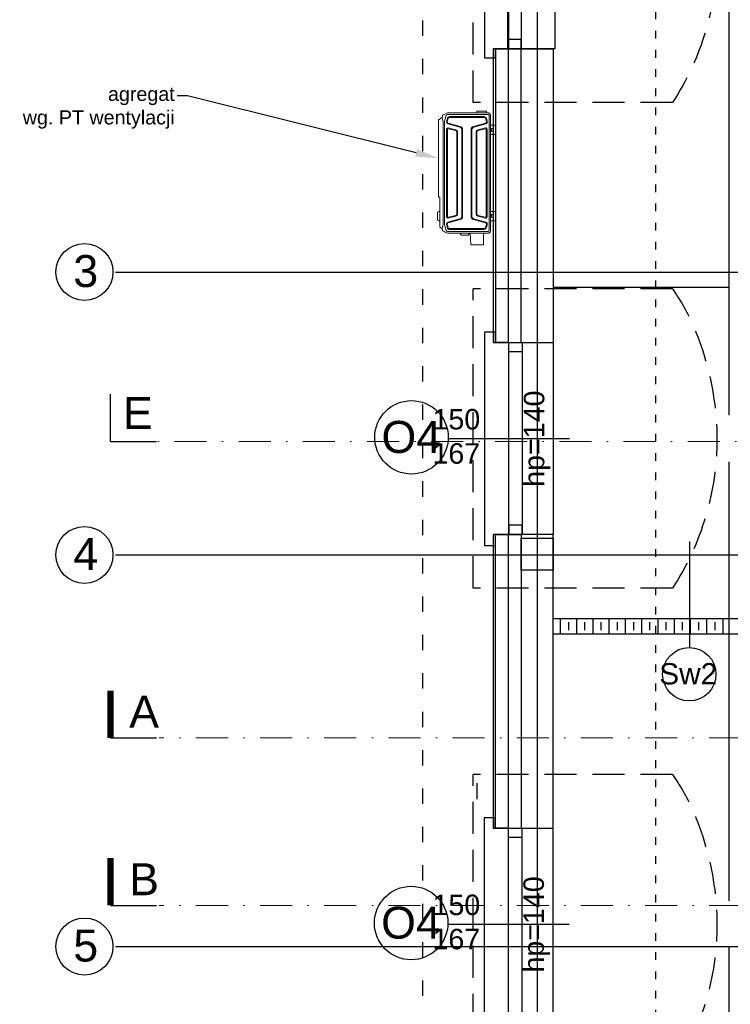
# Model space of a CAD drawing. Header units: millimetres. Extents: x -7023 to 53801, y 9849 to 33561.
# Tile 357 of 537: x 14283 to 14838, y 29284 to 30054. Entities that reach past the tile are written whole.
import ezdxf

# ---------------------------------------------------------------- set-up
doc = ezdxf.new("R2010")
doc.units = ezdxf.units.MM
for name, pattern in [('ACAD_ISO03W100', [30, 12, -18]), ('DASHDOT', [1, 0.5, -0.25, 0, -0.25]), ('DASHED2', [0.375, 0.25, -0.125])]:
    doc.linetypes.add(name, pattern=pattern)
doc.layers.add('.IE_podklad', color=252, linetype='Continuous')
doc.styles.add('Arial', font='arial.ttf', dxfattribs={"height": 125})
doc.styles.add('Opisowy', font='arial.ttf')
doc.styles.get("Standard").update_dxf_attribs({"font": 'arial.ttf'})
doc.linetypes.add('ZIGZAG', pattern='A,0.00254,-5.08,[131,ltypeshp.shx,S=5.08,R=0,X=-5.08,Y=0],-10.16,[131,ltypeshp.shx,S=5.08,R=180,X=5.08,Y=0],-5.08', length=20.32254)

msp = doc.modelspace()

# ---------------------------------------------------------------- linework, layer by layer
at = {"layer": '.IE_podklad', "ltscale": 25}
for p, q in [((14687.35, 30677.78), (14687.35, 28585.65)), ((14357.9, 29856.45), (17340.46, 29856.45)), ((14353.97, 29724.12), (14353.97, 29761.16)), ((14357.9, 29635.45), (17656.89, 29635.45)), ((14357.9, 29329.45), (17656.89, 29329.45))]:
    msp.add_line(p, q, dxfattribs=at)
at = {"layer": '.IE_podklad', "linetype": 'ACAD_ISO03W100'}
msp.add_line((14597.85, 29020.95), (14597.85, 30329.95), dxfattribs=at)
at = {"layer": '.IE_podklad', "linetype": 'ACAD_ISO03W100', "ltscale": 0.5}
msp.add_line((14779.72, 30329.95), (14779.72, 29202.89), dxfattribs=at)
at = {"layer": '.IE_podklad', "linetype": 'DASHED2', "ltscale": 100}
for p, q in [((14637.19, 29988.93), (14637.19, 30222.75)), ((14792.92, 29988.93), (14637.19, 29988.93)), ((14637.19, 29609.51), (14637.19, 29843.33)), ((14792.92, 29843.33), (14637.19, 29843.33)), ((14792.92, 29609.51), (14637.19, 29609.51)), ((14637.19, 29230.09), (14637.19, 29463.91)), ((14792.92, 29463.91), (14637.19, 29463.91))]:
    msp.add_line(p, q, dxfattribs=at)
at = {"layer": '.IE_podklad'}
for p, q in [((14837.35, 29744.66), (14837.35, 30087.65)), ((14654.85, 30030.95), (14652.85, 30030.95)), ((14652.85, 30030.95), (14652.85, 29801.45)), ((14674.85, 30030.95), (14654.85, 30030.95)), ((14654.85, 30030.95), (14654.85, 29801.45)), ((14674.85, 29801.45), (14674.85, 30030.95)), ((14674.85, 30030.95), (14699.85, 30030.95)), ((14699.85, 30030.95), (14699.85, 29801.45)), ((14837.35, 29844.45), (14700.35, 29844.45)), ((14652.85, 29801.45), (14654.85, 29801.45)), ((14654.85, 29801.45), (14699.85, 29801.45)), ((14654.85, 29801.45), (14674.85, 29801.45)), ((14699.85, 29800.83), (14699.85, 29651.45)), ((14712.48, 29726.14), (14617.76, 29726.14)), ((14837.35, 29365.24), (14837.35, 29708.23)), ((14654.85, 29651.45), (14652.85, 29651.45)), ((14652.85, 29651.45), (14652.85, 29421.95)), ((14674.85, 29651.45), (14654.59, 29651.45)), ((14654.59, 29651.45), (14654.59, 29421.95)), ((14699.85, 29651.45), (14654.85, 29651.45)), ((14806.54, 29562.49), (14806.54, 29646.03)), ((15035.85, 29585.45), (14699.85, 29585.45)), ((14705.52, 29573.45), (14705.52, 29585.45)), ((14711.87, 29576.62), (14711.87, 29582.97)), ((14718.22, 29573.45), (14718.22, 29585.45)), ((14724.57, 29576.62), (14724.57, 29582.97)), ((14730.92, 29573.45), (14730.92, 29585.45)), ((14737.27, 29576.62), (14737.27, 29582.97)), ((14743.62, 29573.45), (14743.62, 29585.45)), ((14749.97, 29576.62), (14749.97, 29582.97)), ((14756.32, 29573.45), (14756.32, 29585.45)), ((14762.67, 29576.62), (14762.67, 29582.97)), ((14769.02, 29573.46), (14769.02, 29585.46)), ((14775.37, 29576.62), (14775.37, 29582.97)), ((14781.72, 29573.46), (14781.72, 29585.46)), ((14788.07, 29576.62), (14788.07, 29582.97)), ((14794.42, 29573.46), (14794.42, 29585.46)), ((14800.77, 29576.62), (14800.77, 29582.97)), ((14807.12, 29573.46), (14807.12, 29585.46)), ((14813.47, 29576.62), (14813.47, 29582.97)), ((14819.82, 29573.46), (14819.82, 29585.46)), ((14826.17, 29576.62), (14826.17, 29582.97)), ((14832.52, 29573.47), (14832.52, 29585.47)), ((15047.85, 29573.45), (14699.85, 29573.45)), ((14640.35, 29444.61), (14640.35, 29457.11)), ((14652.85, 29421.95), (14654.85, 29421.95)), ((14654.59, 29421.95), (14699.59, 29421.95)), ((14654.59, 29421.95), (14674.85, 29421.95)), ((14699.59, 29421.33), (14699.59, 29271.95)), ((14712.21, 29346.64), (14617.49, 29346.64)), ((14837.35, 29260.45), (14837.35, 29328.81))]:
    msp.add_line(p, q, dxfattribs=at)
at = {"layer": '.IE_podklad', "linetype": 'ZIGZAG'}
for p, q in [((14664.85, 29801.45), (14664.85, 30030.95)), ((14664.85, 29421.95), (14664.85, 29651.45))]:
    msp.add_line(p, q, dxfattribs=at)
at = {"layer": '.IE_podklad', "linetype": 'ByBlock', "lineweight": -2}
msp.add_line((14414.17, 29994.02), (14406.17, 29994.02), dxfattribs=at)
at = {"layer": '.IE_podklad', "linetype": 'Continuous', "lineweight": 0}
for p, q in [((14615.54, 29980.05), (14617.14, 29980.79)), ((14617.59, 29980.88), (14649.03, 29980.88)), ((14640.07, 29980.88), (14640.08, 29982.18)), ((14649.8, 29980.57), (14650.59, 29979.77)), ((14610.15, 29915.09), (14610.15, 29975.53)), ((14611.19, 29975.72), (14610.32, 29975.64)), ((14611.2, 29976.1), (14611.19, 29975.72)), ((14613.78, 29893.78), (14613.82, 29972.31)), ((14613.82, 29973.74), (14613.82, 29973.95)), ((14613.82, 29972.31), (14613.82, 29973.74)), ((14616.73, 29979.39), (14617.27, 29979.63)), ((14626.92, 29969.69), (14617.55, 29972.2)), ((14617.7, 29972.78), (14627.07, 29970.27)), ((14621.51, 29977.9), (14618.76, 29977.9)), ((14618.76, 29977.25), (14621.51, 29977.25)), ((14645.94, 29977.9), (14621.51, 29977.9)), ((14621.51, 29977.25), (14632.3, 29977.25)), ((14632.3, 29977.25), (14643.19, 29977.25)), ((14637.63, 29970.27), (14646.99, 29972.78)), ((14647.15, 29972.2), (14637.78, 29969.69)), ((14643.19, 29977.25), (14645.94, 29977.25)), ((14647.12, 29975.97), (14647.68, 29974)), ((14648.25, 29974.17), (14647.62, 29976.62)), ((14650.91, 29979.01), (14650.91, 29888.24)), ((14616.53, 29899.72), (14616.53, 29967.96)), ((14617.13, 29967.96), (14617.13, 29899.72)), ((14623.69, 29966.94), (14617.73, 29968.43)), ((14617.87, 29969.01), (14623.84, 29967.52)), ((14624.43, 29901.69), (14624.43, 29965.99)), ((14625.03, 29965.99), (14625.03, 29901.69)), ((14628.4, 29967.76), (14628.4, 29933.79)), ((14629, 29967.76), (14629, 29933.79)), ((14635.7, 29967.76), (14635.7, 29933.89)), ((14636.3, 29967.76), (14636.3, 29899.93)), ((14639.66, 29901.69), (14639.66, 29965.99)), ((14640.26, 29965.99), (14640.26, 29901.69)), ((14640.86, 29967.52), (14646.82, 29969.01)), ((14646.97, 29968.43), (14641.01, 29966.94)), ((14647.56, 29899.72), (14647.56, 29967.96)), ((14648.16, 29967.96), (14648.16, 29899.72)), ((14653.85, 29971.13), (14650.94, 29971.13)), ((14651.64, 29968.1), (14651.65, 29966.9)), ((14652.84, 29966.9), (14652.84, 29968.1)), ((14654.85, 29964.83), (14654.85, 29970.13)), ((14650.94, 29963.83), (14653.85, 29963.83)), ((14628.4, 29933.79), (14628.4, 29899.93)), ((14629, 29933.79), (14629, 29899.93)), ((14635.7, 29933.89), (14635.7, 29899.93)), ((14610.32, 29914.95), (14611.16, 29914.88)), ((14611.16, 29914.88), (14611.15, 29891.61)), ((14609.39, 29897.53), (14609.39, 29902.83)), ((14611.15, 29903.83), (14610.39, 29903.83)), ((14653.85, 29903.83), (14650.91, 29903.83)), ((14654.85, 29897.53), (14654.85, 29902.83)), ((14610.39, 29896.53), (14611.15, 29896.53)), ((14617.55, 29895.48), (14626.92, 29897.99)), ((14627.07, 29897.41), (14617.7, 29894.9)), ((14617.73, 29899.25), (14623.69, 29900.74)), ((14623.84, 29900.16), (14617.87, 29898.67)), ((14646.99, 29894.9), (14637.63, 29897.41)), ((14637.78, 29897.99), (14647.15, 29895.48)), ((14646.82, 29898.67), (14640.86, 29900.16)), ((14641.01, 29900.74), (14646.97, 29899.25)), ((14650.91, 29896.53), (14653.85, 29896.53)), ((14651.64, 29900.8), (14651.65, 29899.6)), ((14652.84, 29899.6), (14652.84, 29900.8)), ((14612.97, 29890.45), (14613.78, 29893.78)), ((14613.46, 29888.66), (14613.46, 29888.66)), ((14617.17, 29886.84), (14615.47, 29887.66)), ((14616.44, 29893.51), (14616.84, 29892.18)), ((14616.73, 29888.29), (14617.27, 29888.05)), ((14617.41, 29892.37), (14617.02, 29893.68)), ((14618.76, 29890.43), (14632.3, 29890.43)), ((14643.19, 29889.78), (14618.76, 29889.67)), ((14632.3, 29890.43), (14643.19, 29890.43)), ((14643.19, 29890.43), (14645.94, 29890.43)), ((14645.94, 29889.78), (14643.19, 29889.78)), ((14647.18, 29892.04), (14646.93, 29891.17)), ((14647.18, 29892.04), (14647.68, 29893.68)), ((14650.7, 29887.96), (14649.91, 29887.16)), ((14649.14, 29886.84), (14617.17, 29886.84)), ((14626.98, 29886.84), (14627.71, 29885.57)), ((14628.7, 29885.38), (14628.04, 29885.38)), ((14632.75, 29885.38), (14628.7, 29885.38)), ((14633.4, 29885.38), (14632.75, 29885.38)), ((14633.73, 29885.57), (14634.47, 29886.84)), ((14634.94, 29886.84), (14635.43, 29877.66)), ((14644.33, 29877.65), (14635.43, 29877.66)), ((14644.86, 29877.65), (14644.33, 29877.65))]:
    msp.add_line(p, q, dxfattribs=at)
at = {"layer": '.IE_podklad', "lineweight": 0}
for p, q in [((14640.08, 29982.18), (14647.68, 29982.18)), ((14647.68, 29982.18), (14647.68, 29980.88)), ((14617.19, 29976.7), (14616.44, 29974.17)), ((14617.77, 29976.51), (14617.02, 29974)), ((14648.9, 29979.63), (14617.27, 29979.63)), ((14616.84, 29892.18), (14617.07, 29890.95)), ((14648.9, 29888.05), (14617.27, 29888.05)), ((14617.41, 29892.37), (14617.77, 29891.17)), ((14645.34, 29878.03), (14645.34, 29886.84))]:
    msp.add_line(p, q, dxfattribs=at)
at = {"layer": '.IE_podklad', "lineweight": 30}
for p, q in [((14674.85, 29801.45), (14699.85, 29801.45)), ((14699.85, 29651.45), (14674.85, 29651.45)), ((14674.85, 29651.45), (14674.85, 29421.95)), ((14699.85, 29421.95), (14699.85, 29651.45)), ((14674.85, 29421.95), (14699.85, 29421.95))]:
    msp.add_line(p, q, dxfattribs=at)
at = {"layer": '.IE_podklad', "linetype": 'DASHDOT', "lineweight": 13, "ltscale": 50}
msp.add_line((14353.97, 29724.12), (16912.27, 29724.12), dxfattribs=at)
at = {"layer": '.IE_podklad', "lineweight": 30, "ltscale": 25}
msp.add_line((14353.97, 29724.12), (14389.91, 29724.12), dxfattribs=at)
at = {"layer": '.IE_podklad'}
for points in [[(14654.85, 30180.95), (14654.85, 30187.95), (14646.01, 30187.95), (14646.01, 30023.95), (14654.85, 30023.95), (14654.85, 30030.95), (14665.04, 30030.95), (14665.04, 30180.95)], [(14674.85, 30180.95), (14674.85, 30030.95), (14664.24, 30030.95), (14664.24, 30180.95)], [(14674.85, 30030.95), (14674.85, 30038.16), (14664.24, 30038.16), (14664.24, 30030.95)], [(14654.85, 29801.45), (14654.85, 29809.42), (14646.01, 29809.42), (14646.01, 29642.86), (14654.85, 29642.86), (14654.85, 29651.45), (14665.04, 29651.45), (14665.04, 29801.45)], [(14675.65, 29801.45), (14675.65, 29651.45), (14665.04, 29651.45), (14665.04, 29801.45)], [(14675.65, 29801.45), (14675.65, 29794.23), (14665.04, 29794.23), (14665.04, 29801.45)], [(14675.65, 29651.45), (14675.65, 29658.66), (14665.04, 29658.66), (14665.04, 29651.45)], [(14674.85, 29648.45), (14699.85, 29648.45), (14699.85, 29623.45), (14674.85, 29623.45)], [(14654.59, 29421.95), (14654.59, 29429.92), (14645.75, 29429.92), (14645.75, 29263.36), (14654.59, 29263.36), (14654.59, 29271.95), (14664.77, 29271.95), (14664.77, 29421.95)], [(14675.38, 29421.95), (14675.38, 29271.95), (14664.77, 29271.95), (14664.77, 29421.95)], [(14675.38, 29421.95), (14675.38, 29414.73), (14664.77, 29414.73), (14664.77, 29421.95)]]:
    msp.add_lwpolyline(points, close=True, dxfattribs=at)
msp.add_lwpolyline([(14654.85, 30180.95), (14701.06, 30180.95), (14701.06, 30030.95), (14659.04, 30030.95)], dxfattribs=at)
at = {"layer": '.IE_podklad', "linetype": 'ByBlock', "lineweight": -2}
msp.add_lwpolyline([(14592.69, 29949.65), (14414.17, 29994.02)], dxfattribs=at)
at = {"layer": '.IE_podklad', "ltscale": 25, "const_width": 5}
for points in [[(14353.97, 29492.45), (14353.97, 29529.49)], [(14353.97, 29361.58), (14353.97, 29398.63)]]:
    msp.add_lwpolyline(points, dxfattribs=at)
at = {"layer": '.IE_podklad', "lineweight": 30, "ltscale": 25}
for points in [[(14353.97, 29492.45), (14389.91, 29492.45)], [(14353.97, 29361.58), (14389.91, 29361.58)]]:
    msp.add_lwpolyline(points, dxfattribs=at)
at = {"layer": '.IE_podklad', "linetype": 'DASHDOT', "lineweight": 13, "ltscale": 50}
for points in [[(14946.79, 29492.45), (14946.79, 29492.45), (14391.91, 29492.45)], [(14946.79, 29361.58), (14946.79, 29361.58), (14391.91, 29361.58)]]:
    msp.add_lwpolyline(points, dxfattribs=at)
at = {"layer": '.IE_podklad', "linetype": 'Continuous'}
for centre in [(14333.66, 29856.45), (14333.66, 29635.45), (14333.66, 29329.45)]:
    msp.add_circle(centre, 22.24, dxfattribs=at)
at = {"layer": '.IE_podklad'}
for centre, radius in [((14589.1, 29727.32), 28.69), ((14806.07, 29542.21), 20.85), ((14588.83, 29347.82), 28.69)]:
    msp.add_circle(centre, radius, dxfattribs=at)
at = {"layer": '.IE_podklad', "linetype": 'Continuous', "lineweight": 0}
for centre, radius, start, end in [((14617.59, 29979.8), 1.08, 90, 114.62284), ((14610.34, 29975.44), 0.204, 95, 152.56588), ((14617.96, 29973.72), 0.98, 163.47049, 255), ((14646.74, 29973.72), 0.98, 285, 16.52953), ((14617.61, 29967.96), 0.48, 75.98333, 180), ((14623.45, 29965.99), 0.98, 0, 75.9834), ((14626.4, 29967.76), 2.6, 359.99999, 75), ((14638.3, 29967.76), 2.6, 105, 179.99999), ((14641.24, 29965.99), 0.98, 104.0166, 180), ((14647.08, 29967.96), 0.48, 0, 104.01667), ((14652.24, 29968.1), 0.6, 359.63839, 180.36161), ((14652.24, 29966.9), 0.592, 180.36161, 359.63839), ((14653.85, 29970.13), 1, 0, 90), ((14653.85, 29964.83), 1, 270, 0), ((14610.32, 29915.12), 0.169, 191.7049, 269.22421), ((14653.85, 29902.83), 1, 0, 90), ((14617.61, 29899.72), 0.48, 180, 284.01666), ((14623.45, 29901.69), 0.98, 284.0166, 0), ((14626.4, 29899.93), 2.6, 285, 359.99999), ((14638.3, 29899.93), 2.6, 179.99999, 255), ((14641.24, 29901.69), 0.98, 180, 255.9834), ((14647.08, 29899.72), 0.48, 255.98334, 0), ((14652.24, 29900.8), 0.6, 359.63839, 180.36161), ((14652.24, 29899.6), 0.592, 180.36161, 359.63839), ((14653.85, 29897.53), 1, 270, 0), ((14617.96, 29893.96), 0.98, 105, 196.52953), ((14646.74, 29893.96), 0.98, 343.47049, 75), ((14628.04, 29885.76), 0.38, 210, 270), ((14633.4, 29885.76), 0.38, 270, 330), ((14644.86, 29878.15), 0.5, 270, 345.52249)]:
    msp.add_arc(centre, radius, start, end, dxfattribs=at)
at = {"layer": '.IE_podklad', "linetype": 'Continuous', "lineweight": 0, "extrusion": (0, 0, -1)}
for centre, radius, start, end in [((-14649.03, 29979.8), 1.08, 90, 135), ((-14649.83, 29979.01), 1.08, 135, 180), ((-14617.96, 29973.72), 1.58, 285, 16.52941), ((-14646.74, 29973.72), 1.58, 163.47059, 255), ((-14617.61, 29967.96), 1.08, 0, 104.01665), ((-14623.45, 29965.99), 1.58, 104.01661, 180), ((-14626.4, 29967.76), 2, 105, 180.00001), ((-14638.3, 29967.76), 2, 0.00001, 75), ((-14641.24, 29965.99), 1.58, 0, 75.98339), ((-14647.08, 29967.96), 1.08, 75.98335, 180), ((-14610.39, 29902.83), 1, 0, 90), ((-14610.39, 29897.53), 1, 270, 0), ((-14617.96, 29893.96), 1.58, 343.47059, 75), ((-14617.61, 29899.72), 1.08, 255.98335, 0), ((-14623.45, 29901.69), 1.58, 180, 255.98339), ((-14626.4, 29899.93), 2, 180.00001, 255), ((-14638.3, 29899.93), 2, 285, 0.00001), ((-14641.24, 29901.69), 1.58, 284.01661, 0), ((-14647.08, 29899.72), 1.08, 180, 284.01665), ((-14646.74, 29893.96), 1.58, 105, 196.52941), ((-14649.94, 29888.72), 1.08, 206.25695, 225), ((-14649.14, 29887.92), 1.08, 225, 270)]:
    msp.add_arc(centre, radius, start, end, dxfattribs=at)
at = {"layer": '.IE_podklad', "linetype": 'Continuous', "lineweight": 0}
for centre, major_axis, ratio, start_param, end_param in [((14612.92, 29977.32), (0.0738, 0.0946), 0.998984, 4.340516, 5.108379), ((14618.76, 29976.26), (0, -1.64), 0.995519, 3.141593, 4.441128), ((14618.76, 29976.21), (0, -1.05), 0.995519, 3.141593, 4.417344), ((14645.94, 29976.14), (0, -1.76), 0.995519, 1.850018, 3.141593), ((14645.94, 29975.49), (0, -1.76), 0.701022, 1.850018, 3.141593), ((14612.87, 29890.38), (0.0971, 0.0705), 0.993265, 5.919446, 6.693002), ((14613.59, 29888.7), (0.125, 0.034), 0.000424, 3.097492, 3.186821), ((14618.76, 29891.43), (0, -1.76), 0.995519, 4.991611, 6.283185), ((14618.76, 29891.47), (0, -1.05), 0.995519, 5.007433, 6.283185), ((14645.94, 29891.47), (0, -1.05), 0.995519, 6.283185, 7.558937), ((14645.94, 29891.42), (0, -1.64), 0.995519, -0.000001, 1.299534), ((14647.58, 29892.26), (0.66, 2.17), 0.156049, 4.132135, 5.372092)]:
    msp.add_ellipse(centre, major_axis=major_axis, ratio=ratio, start_param=start_param, end_param=end_param, dxfattribs=at)
at = {"layer": '.IE_podklad', "linetype": 'DASHED2', "ltscale": 100, "start_tangent": (0.583316, -0.812245), "end_tangent": (-0.555737, -0.831358)}
for points in [[(14792.92, 30222.75), (14818.82, 30166.83), (14827.7, 30105.84), (14818.82, 30044.85), (14792.92, 29988.93)], [(14792.92, 29843.33), (14818.82, 29787.41), (14827.7, 29726.42), (14818.82, 29665.43), (14792.92, 29609.51)], [(14792.92, 29463.91), (14818.82, 29407.99), (14827.7, 29347), (14818.82, 29286.01), (14792.92, 29230.09)]]:
    msp.add_spline(points, degree=3, dxfattribs=at)
at = {"layer": '.IE_podklad', "linetype": 'Continuous', "lineweight": 0}
for points, degree in [([(14613.62, 29979.17), (14614.24, 29979.46), (14614.89, 29979.75), (14615.54, 29980.05)], 3), ([(14612.98, 29977.22), (14611.29, 29976.22)], 1), ([(14613.51, 29979.04), (14613.03, 29977.29)], 1), ([(14613.72, 29974.32), (14613.75, 29974.2), (14613.78, 29974.07), (14613.82, 29973.95)], 3), ([(14614.83, 29933.79), (14614.83, 29947.13), (14614.83, 29960.48), (14614.83, 29973.82)], 3), ([(14616.14, 29978.72), (14616.23, 29979.01), (14616.46, 29979.26), (14616.73, 29979.39)], 3), ([(14649.65, 29978.92), (14649.42, 29979.15), (14649.19, 29979.38), (14648.9, 29979.63)], 3), ([(14649.66, 29933.89), (14649.65, 29978.92)], 1), ([(14614.83, 29933.79), (14614.83, 29920.48), (14614.83, 29907.17), (14614.83, 29893.86)], 3), ([(14649.66, 29933.89), (14649.66, 29919.98), (14649.66, 29906.06), (14649.66, 29892.15)], 3), ([(14611.24, 29891.49), (14612.08, 29890.99), (14612.93, 29890.49)], 2), ([(14612.98, 29890.42), (14613.22, 29889.54), (14613.46, 29888.66)], 2), ([(14615.47, 29887.66), (14614.83, 29887.96), (14614.18, 29888.25), (14613.57, 29888.53)], 3), ([(14616.14, 29888.96), (14616.23, 29888.67), (14616.46, 29888.42), (14616.73, 29888.29)], 3), ([(14649.65, 29888.76), (14649.42, 29888.53), (14649.19, 29888.3), (14648.96, 29888.07)], 3), ([(14649.66, 29892.15), (14649.67, 29890.91), (14649.67, 29889.86), (14649.67, 29888.82)], 3)]:
    msp.add_open_spline(points, degree=degree, dxfattribs=at)
for points, knots in [([(14611.29, 29976.22), (14611.27, 29976.21), (14611.25, 29976.19), (14611.22, 29976.16), (14611.21, 29976.14), (14611.2, 29976.11), (14611.2, 29976.1), (14611.2, 29976.1)], [0, 0, 0, 0, 0.43774, 0.43774, 0.874832, 0.874832, 1, 1, 1, 1]), ([(14613.72, 29974.32), (14613.59, 29974.87), (14613.46, 29975.42), (14613.22, 29976.4), (14613.12, 29976.83), (14613.02, 29977.26)], [0, 0, 0, 0, 0.562723, 0.562723, 1, 1, 1, 1]), ([(14613.62, 29979.17), (14613.62, 29979.17), (14613.62, 29979.17), (14613.61, 29979.17), (14613.6, 29979.16), (14613.57, 29979.14), (14613.55, 29979.12), (14613.53, 29979.09), (14613.52, 29979.07), (14613.51, 29979.04)], [0, 0, 0, 0, 0.021455, 0.021455, 0.228091, 0.228091, 0.613949, 0.613949, 1, 1, 1, 1]), ([(14614.83, 29973.82), (14615.4, 29976.25), (14615.54, 29976.73), (14615.84, 29977.72), (14615.99, 29978.22), (14616.14, 29978.72)], [0, 0, 0, 0, 0.489998, 0.489998, 1, 1, 1, 1]), ([(14611.24, 29891.49), (14611.22, 29891.5), (14611.2, 29891.52), (14611.17, 29891.55), (14611.16, 29891.57), (14611.15, 29891.6), (14611.15, 29891.6), (14611.15, 29891.61)], [0, 0, 0, 0, 0.436961, 0.436961, 0.873268, 0.873268, 1, 1, 1, 1]), ([(14613.46, 29888.66), (14613.47, 29888.64), (14613.48, 29888.62), (14613.5, 29888.58), (14613.52, 29888.57), (14613.55, 29888.55), (14613.56, 29888.54), (14613.57, 29888.54), (14613.57, 29888.54), (14613.57, 29888.53)], [0, 0, 0, 0, 0.386059, 0.386059, 0.771926, 0.771926, 0.978513, 0.978513, 1, 1, 1, 1]), ([(14614.83, 29893.86), (14615.4, 29891.43), (14615.54, 29890.95), (14615.84, 29889.96), (14615.99, 29889.46), (14616.14, 29888.96)], [0, 0, 0, 0, 0.489998, 0.489998, 1, 1, 1, 1])]:
    msp.add_open_spline(points, degree=3, knots=knots, dxfattribs=at)
at = {"layer": '.IE_podklad'}
msp.add_solid([(14593.41, 29952.56), (14610.15, 29945.31), (14591.96, 29946.74)], dxfattribs=at)

# ---------------------------------------------------------------- texts
at = {"layer": '.IE_podklad', "linetype": 'Continuous', "ltscale": 25, "style": 'Arial'}
msp.add_text('E', height=25, dxfattribs=at).set_placement((14363.68, 29733.82))
at = {"layer": '.IE_podklad', "linetype": 'Continuous', "style": 'Opisowy'}
for p in [(14692.83, 29688.64), (14692.53, 29309.14)]:
    msp.add_text('hp=140', height=16, rotation=90, dxfattribs=at).set_placement(p)
for s, height, p in [('150', 16, (14605.51, 29733.45)), ('O4', 25, (14565.68, 29715.12)), ('167', 16, (14605.48, 29706.72)), ('Sw2', 16.64, (14782.66, 29534.25)), ('150', 16, (14605.51, 29354.03)), ('O4', 25, (14565.41, 29335.62)), ('167', 16, (14605.48, 29327.3))]:
    msp.add_text(s, height=height, dxfattribs=at).set_placement(p)
at = {"layer": '.IE_podklad', "insert": (14404.17, 30001.13), "char_height": 11, "attachment_point": 3}
msp.add_mtext('\\pxqr;agregat\\Pwg. PT wentylacji', dxfattribs=at)
at = {"layer": '.IE_podklad', "char_height": 25, "width": 30.1017, "attachment_point": 1}
for s, insert in [('3', (14324.96, 29869.74)), ('4', (14324.96, 29648.74)), ('5', (14324.96, 29342.74))]:
    msp.add_mtext(s, dxfattribs=dict(at, insert=insert))
at = {"layer": '.IE_podklad', "ltscale": 25, "char_height": 25, "attachment_point": 1, "style": 'Arial'}
for s, insert in [('A', (14368.6, 29525.41)), ('B', (14368.6, 29394.54))]:
    msp.add_mtext_dynamic_manual_height_columns(s, width=190.3302, gutter_width=1, heights=[-25], dxfattribs=dict(at, insert=insert))

doc.saveas('drawing.dxf')
